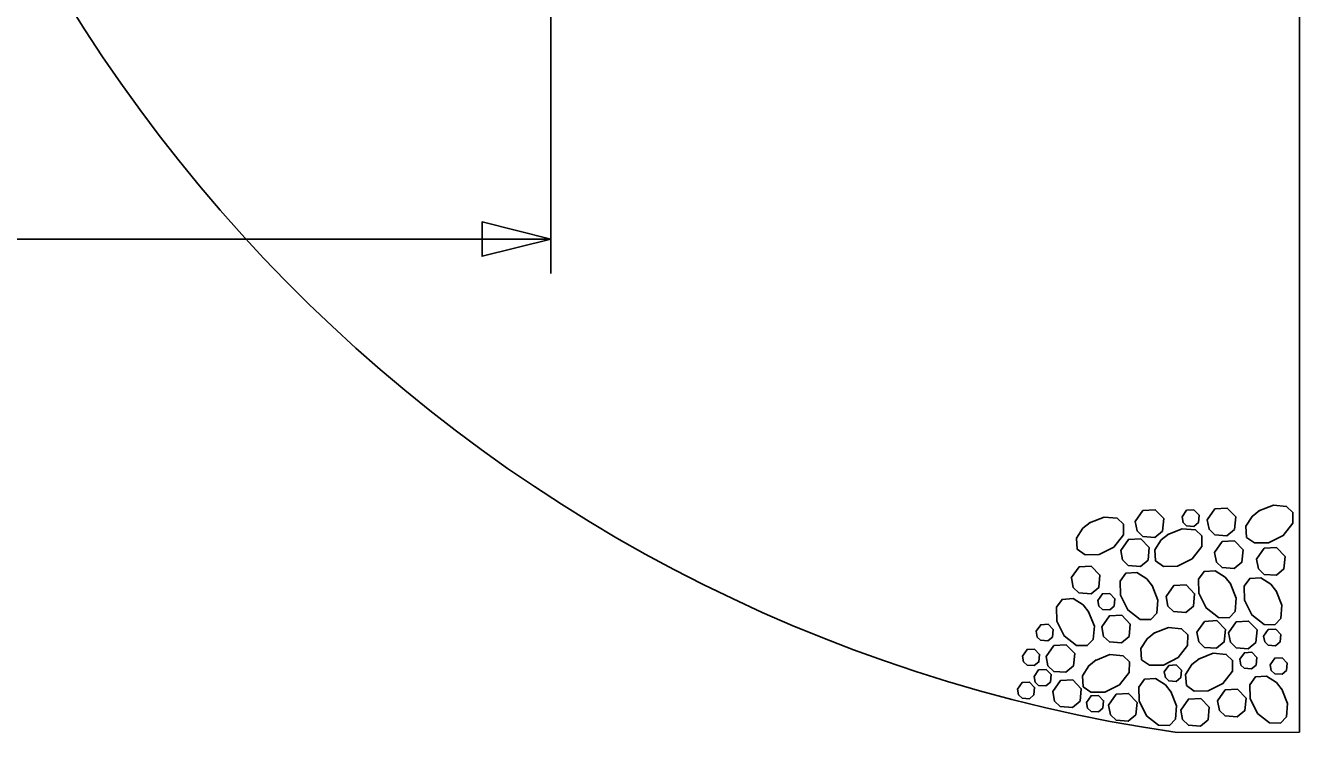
# Model space of a CAD drawing. Extents: x 471 to 2034, y -623 to 126.
# Drawn here: x 1620.55 to 1639.08, y -72.22 to -61.94 of the extents above; entities that cross this region are included whole.
import ezdxf

# ---------------------------------------------------------------- set-up
doc = ezdxf.new("R2010")
doc.units = 0
for name, color, linetype in [('Auto Dimensioning', 7, 'Continuous'), ('Miscellaneous Lines CELL', 7, 'Continuous'), ('Sub End Bent Cap Lines CELL', 7, 'Continuous'), ('Sup Concrete Girder Lines', 7, 'Continuous')]:
    doc.layers.add(name, color=color, linetype=linetype)

# ---------------------------------------------------------------- blocks, each defined once
blk = doc.blocks.new('AH')
at = {"layer": 'Sub End Bent Cap Lines CELL'}
blk.add_lwpolyline([(0, 0), (-1.25, 0.312), (-1.25, -0.312)], close=True, dxfattribs=at)

msp = doc.modelspace()

# ---------------------------------------------------------------- linework, layer by layer
at = {"layer": 'Auto Dimensioning'}
for p, q in [((1628.189, -33.716), (1628.189, -65.55)), ((1545.957, -65.05), (1628.189, -65.05))]:
    msp.add_line(p, q, dxfattribs=at)
at = {"layer": 'Miscellaneous Lines CELL'}
for points in [[(1638.487, -69.002), (1638.696, -68.919), (1638.889, -68.936), (1638.98, -69.023), (1638.978, -69.179), (1638.839, -69.357), (1638.624, -69.464), (1638.422, -69.467), (1638.308, -69.387), (1638.297, -69.225), (1638.389, -69.081), (1638.495, -68.997)], [(1638.487, -69.002), (1638.696, -68.919), (1638.889, -68.936), (1638.98, -69.023), (1638.978, -69.179), (1638.839, -69.357), (1638.624, -69.464), (1638.422, -69.467), (1638.308, -69.387), (1638.297, -69.225), (1638.389, -69.081), (1638.495, -68.997)], [(1636.024, -69.174), (1636.234, -69.091), (1636.426, -69.108), (1636.518, -69.195), (1636.515, -69.351), (1636.376, -69.529), (1636.161, -69.636), (1635.959, -69.64), (1635.845, -69.559), (1635.834, -69.397), (1635.927, -69.253), (1636.032, -69.169)], [(1636.024, -69.174), (1636.234, -69.091), (1636.426, -69.108), (1636.518, -69.195), (1636.515, -69.351), (1636.376, -69.529), (1636.161, -69.636), (1635.959, -69.64), (1635.845, -69.559), (1635.834, -69.397), (1635.927, -69.253), (1636.032, -69.169)], [(1636.688, -69.154), (1636.8, -68.995), (1636.979, -68.984), (1637.103, -69.113), (1637.085, -69.294), (1636.975, -69.386), (1636.798, -69.373), (1636.715, -69.292), (1636.688, -69.154)], [(1636.688, -69.154), (1636.8, -68.995), (1636.979, -68.984), (1637.103, -69.113), (1637.085, -69.294), (1636.975, -69.386), (1636.798, -69.373), (1636.715, -69.292), (1636.688, -69.154)], [(1637.368, -69.088), (1637.435, -68.993), (1637.542, -68.987), (1637.617, -69.064), (1637.606, -69.172), (1637.54, -69.228), (1637.434, -69.22), (1637.384, -69.172), (1637.368, -69.088)], [(1637.368, -69.088), (1637.435, -68.993), (1637.542, -68.987), (1637.617, -69.064), (1637.606, -69.172), (1637.54, -69.228), (1637.434, -69.22), (1637.384, -69.172), (1637.368, -69.088)], [(1637.735, -69.13), (1637.847, -68.97), (1638.026, -68.96), (1638.15, -69.089), (1638.132, -69.27), (1638.022, -69.362), (1637.845, -69.349), (1637.762, -69.268), (1637.735, -69.13)], [(1637.735, -69.13), (1637.847, -68.97), (1638.026, -68.96), (1638.15, -69.089), (1638.132, -69.27), (1638.022, -69.362), (1637.845, -69.349), (1637.762, -69.268), (1637.735, -69.13)], [(1637.163, -69.344), (1637.372, -69.261), (1637.565, -69.277), (1637.656, -69.364), (1637.654, -69.521), (1637.515, -69.698), (1637.3, -69.805), (1637.098, -69.809), (1636.984, -69.728), (1636.973, -69.567), (1637.065, -69.423), (1637.171, -69.338)], [(1637.163, -69.344), (1637.372, -69.261), (1637.565, -69.277), (1637.656, -69.364), (1637.654, -69.521), (1637.515, -69.698), (1637.3, -69.805), (1637.098, -69.809), (1636.984, -69.728), (1636.973, -69.567), (1637.065, -69.423), (1637.171, -69.338)], [(1636.477, -69.576), (1636.589, -69.416), (1636.768, -69.406), (1636.892, -69.535), (1636.874, -69.716), (1636.764, -69.808), (1636.587, -69.795), (1636.504, -69.714), (1636.477, -69.576)], [(1636.477, -69.576), (1636.589, -69.416), (1636.768, -69.406), (1636.892, -69.535), (1636.874, -69.716), (1636.764, -69.808), (1636.587, -69.795), (1636.504, -69.714), (1636.477, -69.576)], [(1637.84, -69.607), (1637.952, -69.447), (1638.131, -69.437), (1638.256, -69.566), (1638.238, -69.747), (1638.127, -69.839), (1637.95, -69.826), (1637.867, -69.745), (1637.84, -69.607)], [(1637.84, -69.607), (1637.952, -69.447), (1638.131, -69.437), (1638.256, -69.566), (1638.238, -69.747), (1638.127, -69.839), (1637.95, -69.826), (1637.867, -69.745), (1637.84, -69.607)], [(1638.453, -69.704), (1638.565, -69.545), (1638.744, -69.535), (1638.868, -69.664), (1638.85, -69.844), (1638.74, -69.936), (1638.563, -69.924), (1638.48, -69.843), (1638.453, -69.704)], [(1638.453, -69.704), (1638.565, -69.545), (1638.744, -69.535), (1638.868, -69.664), (1638.85, -69.844), (1638.74, -69.936), (1638.563, -69.924), (1638.48, -69.843), (1638.453, -69.704)], [(1635.758, -69.976), (1635.871, -69.816), (1636.049, -69.806), (1636.174, -69.935), (1636.156, -70.116), (1636.045, -70.207), (1635.869, -70.195), (1635.786, -70.114), (1635.759, -69.976)], [(1635.758, -69.976), (1635.871, -69.816), (1636.049, -69.806), (1636.174, -69.935), (1636.156, -70.116), (1636.045, -70.207), (1635.869, -70.195), (1635.786, -70.114), (1635.759, -69.976)], [(1636.935, -70.088), (1637.018, -70.298), (1637.001, -70.49), (1636.914, -70.582), (1636.758, -70.579), (1636.58, -70.44), (1636.473, -70.225), (1636.47, -70.023), (1636.55, -69.909), (1636.712, -69.898), (1636.856, -69.991), (1636.94, -70.097)], [(1636.935, -70.088), (1637.018, -70.298), (1637.001, -70.49), (1636.914, -70.582), (1636.758, -70.579), (1636.58, -70.44), (1636.473, -70.225), (1636.47, -70.023), (1636.55, -69.909), (1636.712, -69.898), (1636.856, -69.991), (1636.94, -70.097)], [(1638.073, -70.061), (1638.157, -70.27), (1638.14, -70.463), (1638.053, -70.555), (1637.897, -70.552), (1637.719, -70.413), (1637.612, -70.198), (1637.608, -69.996), (1637.689, -69.882), (1637.85, -69.871), (1637.994, -69.964), (1638.079, -70.069)], [(1638.073, -70.061), (1638.157, -70.27), (1638.14, -70.463), (1638.053, -70.555), (1637.897, -70.552), (1637.719, -70.413), (1637.612, -70.198), (1637.608, -69.996), (1637.689, -69.882), (1637.85, -69.871), (1637.994, -69.964), (1638.079, -70.069)], [(1638.738, -70.163), (1638.821, -70.372), (1638.804, -70.565), (1638.717, -70.656), (1638.561, -70.653), (1638.383, -70.514), (1638.276, -70.3), (1638.273, -70.097), (1638.353, -69.984), (1638.515, -69.973), (1638.659, -70.065), (1638.743, -70.171)], [(1638.738, -70.163), (1638.821, -70.372), (1638.804, -70.565), (1638.717, -70.656), (1638.561, -70.653), (1638.383, -70.514), (1638.276, -70.3), (1638.273, -70.097), (1638.353, -69.984), (1638.515, -69.973), (1638.659, -70.065), (1638.743, -70.171)], [(1636.143, -70.302), (1636.211, -70.206), (1636.318, -70.2), (1636.393, -70.278), (1636.382, -70.386), (1636.316, -70.441), (1636.21, -70.434), (1636.16, -70.385), (1636.144, -70.302)], [(1636.143, -70.302), (1636.211, -70.206), (1636.318, -70.2), (1636.393, -70.278), (1636.382, -70.386), (1636.316, -70.441), (1636.21, -70.434), (1636.16, -70.385), (1636.144, -70.302)], [(1637.136, -70.247), (1637.248, -70.087), (1637.427, -70.077), (1637.551, -70.206), (1637.533, -70.387), (1637.423, -70.479), (1637.246, -70.466), (1637.163, -70.385), (1637.136, -70.247)], [(1637.136, -70.247), (1637.248, -70.087), (1637.427, -70.077), (1637.551, -70.206), (1637.533, -70.387), (1637.423, -70.479), (1637.246, -70.466), (1637.163, -70.385), (1637.136, -70.247)], [(1636.01, -70.467), (1636.093, -70.676), (1636.076, -70.869), (1635.989, -70.96), (1635.833, -70.958), (1635.655, -70.819), (1635.548, -70.604), (1635.544, -70.402), (1635.625, -70.288), (1635.786, -70.277), (1635.931, -70.369), (1636.015, -70.475)], [(1636.01, -70.467), (1636.093, -70.676), (1636.076, -70.869), (1635.989, -70.96), (1635.833, -70.958), (1635.655, -70.819), (1635.548, -70.604), (1635.544, -70.402), (1635.625, -70.288), (1635.786, -70.277), (1635.931, -70.369), (1636.015, -70.475)], [(1636.201, -70.687), (1636.313, -70.528), (1636.492, -70.518), (1636.616, -70.647), (1636.598, -70.827), (1636.487, -70.919), (1636.311, -70.906), (1636.228, -70.826), (1636.201, -70.687)], [(1636.201, -70.687), (1636.313, -70.528), (1636.492, -70.518), (1636.616, -70.647), (1636.598, -70.827), (1636.487, -70.919), (1636.311, -70.906), (1636.228, -70.826), (1636.201, -70.687)], [(1635.246, -70.751), (1635.313, -70.656), (1635.42, -70.65), (1635.495, -70.727), (1635.484, -70.835), (1635.418, -70.891), (1635.312, -70.883), (1635.262, -70.835), (1635.246, -70.751)], [(1635.246, -70.751), (1635.313, -70.656), (1635.42, -70.65), (1635.495, -70.727), (1635.484, -70.835), (1635.418, -70.891), (1635.312, -70.883), (1635.262, -70.835), (1635.246, -70.751)], [(1636.959, -70.781), (1637.169, -70.698), (1637.362, -70.714), (1637.453, -70.801), (1637.45, -70.958), (1637.311, -71.135), (1637.097, -71.242), (1636.894, -71.246), (1636.78, -71.165), (1636.77, -71.004), (1636.862, -70.86), (1636.968, -70.775)], [(1636.959, -70.781), (1637.169, -70.698), (1637.362, -70.714), (1637.453, -70.801), (1637.45, -70.958), (1637.311, -71.135), (1637.097, -71.242), (1636.894, -71.246), (1636.78, -71.165), (1636.77, -71.004), (1636.862, -70.86), (1636.968, -70.775)], [(1637.584, -70.766), (1637.696, -70.607), (1637.875, -70.597), (1638, -70.726), (1637.982, -70.906), (1637.871, -70.998), (1637.695, -70.985), (1637.611, -70.905), (1637.585, -70.766)], [(1637.584, -70.766), (1637.696, -70.607), (1637.875, -70.597), (1638, -70.726), (1637.982, -70.906), (1637.871, -70.998), (1637.695, -70.985), (1637.611, -70.905), (1637.585, -70.766)], [(1638.045, -70.773), (1638.157, -70.614), (1638.336, -70.603), (1638.461, -70.732), (1638.443, -70.913), (1638.332, -71.005), (1638.155, -70.992), (1638.072, -70.912), (1638.045, -70.773)], [(1638.045, -70.773), (1638.157, -70.614), (1638.336, -70.603), (1638.461, -70.732), (1638.443, -70.913), (1638.332, -71.005), (1638.155, -70.992), (1638.072, -70.912), (1638.045, -70.773)], [(1638.555, -70.822), (1638.622, -70.727), (1638.73, -70.72), (1638.804, -70.798), (1638.794, -70.906), (1638.727, -70.961), (1638.621, -70.954), (1638.571, -70.905), (1638.555, -70.822)], [(1638.555, -70.822), (1638.622, -70.727), (1638.73, -70.72), (1638.804, -70.798), (1638.794, -70.906), (1638.727, -70.961), (1638.621, -70.954), (1638.571, -70.905), (1638.555, -70.822)], [(1635.392, -71.116), (1635.504, -70.957), (1635.683, -70.947), (1635.807, -71.076), (1635.789, -71.256), (1635.679, -71.348), (1635.502, -71.335), (1635.419, -71.255), (1635.392, -71.116)], [(1635.392, -71.116), (1635.504, -70.957), (1635.683, -70.947), (1635.807, -71.076), (1635.789, -71.256), (1635.679, -71.348), (1635.502, -71.335), (1635.419, -71.255), (1635.392, -71.116)], [(1635.048, -71.112), (1635.115, -71.016), (1635.222, -71.01), (1635.297, -71.088), (1635.286, -71.196), (1635.22, -71.251), (1635.114, -71.244), (1635.064, -71.195), (1635.048, -71.112)], [(1635.048, -71.112), (1635.115, -71.016), (1635.222, -71.01), (1635.297, -71.088), (1635.286, -71.196), (1635.22, -71.251), (1635.114, -71.244), (1635.064, -71.195), (1635.048, -71.112)], [(1636.11, -71.174), (1636.319, -71.091), (1636.512, -71.108), (1636.603, -71.195), (1636.6, -71.351), (1636.461, -71.529), (1636.247, -71.636), (1636.044, -71.639), (1635.931, -71.558), (1635.92, -71.397), (1636.012, -71.253), (1636.118, -71.169)], [(1636.11, -71.174), (1636.319, -71.091), (1636.512, -71.108), (1636.603, -71.195), (1636.6, -71.351), (1636.461, -71.529), (1636.247, -71.636), (1636.044, -71.639), (1635.931, -71.558), (1635.92, -71.397), (1636.012, -71.253), (1636.118, -71.169)], [(1637.61, -71.155), (1637.819, -71.072), (1638.012, -71.089), (1638.103, -71.176), (1638.1, -71.332), (1637.962, -71.51), (1637.747, -71.617), (1637.545, -71.62), (1637.431, -71.539), (1637.42, -71.378), (1637.512, -71.234), (1637.618, -71.15)], [(1637.61, -71.155), (1637.819, -71.072), (1638.012, -71.089), (1638.103, -71.176), (1638.1, -71.332), (1637.962, -71.51), (1637.747, -71.617), (1637.545, -71.62), (1637.431, -71.539), (1637.42, -71.378), (1637.512, -71.234), (1637.618, -71.15)], [(1638.208, -71.158), (1638.276, -71.063), (1638.383, -71.057), (1638.458, -71.134), (1638.447, -71.242), (1638.38, -71.298), (1638.274, -71.29), (1638.225, -71.242), (1638.208, -71.158)], [(1638.208, -71.158), (1638.276, -71.063), (1638.383, -71.057), (1638.458, -71.134), (1638.447, -71.242), (1638.38, -71.298), (1638.274, -71.29), (1638.225, -71.242), (1638.208, -71.158)], [(1638.65, -71.237), (1638.717, -71.142), (1638.824, -71.136), (1638.899, -71.213), (1638.888, -71.321), (1638.822, -71.376), (1638.716, -71.369), (1638.666, -71.32), (1638.65, -71.237)], [(1638.65, -71.237), (1638.717, -71.142), (1638.824, -71.136), (1638.899, -71.213), (1638.888, -71.321), (1638.822, -71.376), (1638.716, -71.369), (1638.666, -71.32), (1638.65, -71.237)], [(1635.216, -71.407), (1635.283, -71.311), (1635.39, -71.305), (1635.465, -71.382), (1635.454, -71.491), (1635.388, -71.546), (1635.282, -71.538), (1635.232, -71.49), (1635.216, -71.407)], [(1635.216, -71.407), (1635.283, -71.311), (1635.39, -71.305), (1635.465, -71.382), (1635.454, -71.491), (1635.388, -71.546), (1635.282, -71.538), (1635.232, -71.49), (1635.216, -71.407)], [(1637.11, -71.342), (1637.177, -71.247), (1637.285, -71.241), (1637.359, -71.318), (1637.349, -71.426), (1637.282, -71.482), (1637.176, -71.474), (1637.126, -71.425), (1637.11, -71.342)], [(1637.11, -71.342), (1637.177, -71.247), (1637.285, -71.241), (1637.359, -71.318), (1637.349, -71.426), (1637.282, -71.482), (1637.176, -71.474), (1637.126, -71.425), (1637.11, -71.342)], [(1634.975, -71.593), (1635.043, -71.497), (1635.15, -71.491), (1635.225, -71.568), (1635.214, -71.677), (1635.148, -71.732), (1635.042, -71.724), (1634.992, -71.676), (1634.976, -71.593)], [(1634.975, -71.593), (1635.043, -71.497), (1635.15, -71.491), (1635.225, -71.568), (1635.214, -71.677), (1635.148, -71.732), (1635.042, -71.724), (1634.992, -71.676), (1634.976, -71.593)], [(1635.488, -71.627), (1635.6, -71.468), (1635.779, -71.458), (1635.903, -71.586), (1635.885, -71.767), (1635.775, -71.859), (1635.598, -71.846), (1635.515, -71.766), (1635.488, -71.627)], [(1635.488, -71.627), (1635.6, -71.468), (1635.779, -71.458), (1635.903, -71.586), (1635.885, -71.767), (1635.775, -71.859), (1635.598, -71.846), (1635.515, -71.766), (1635.488, -71.627)], [(1637.205, -71.627), (1637.288, -71.836), (1637.271, -72.029), (1637.184, -72.121), (1637.028, -72.118), (1636.851, -71.979), (1636.743, -71.764), (1636.74, -71.562), (1636.821, -71.448), (1636.982, -71.437), (1637.126, -71.529), (1637.21, -71.635)], [(1637.205, -71.627), (1637.288, -71.836), (1637.271, -72.029), (1637.184, -72.121), (1637.028, -72.118), (1636.851, -71.979), (1636.743, -71.764), (1636.74, -71.562), (1636.821, -71.448), (1636.982, -71.437), (1637.126, -71.529), (1637.21, -71.635)], [(1638.819, -71.593), (1638.902, -71.802), (1638.886, -71.995), (1638.799, -72.087), (1638.642, -72.084), (1638.465, -71.945), (1638.357, -71.73), (1638.354, -71.528), (1638.435, -71.414), (1638.596, -71.403), (1638.74, -71.495), (1638.824, -71.601)], [(1638.819, -71.593), (1638.902, -71.802), (1638.886, -71.995), (1638.799, -72.087), (1638.642, -72.084), (1638.465, -71.945), (1638.357, -71.73), (1638.354, -71.528), (1638.435, -71.414), (1638.596, -71.403), (1638.74, -71.495), (1638.824, -71.601)], [(1635.979, -71.785), (1636.046, -71.69), (1636.153, -71.683), (1636.228, -71.761), (1636.217, -71.869), (1636.151, -71.924), (1636.045, -71.917), (1635.995, -71.868), (1635.979, -71.785)], [(1635.979, -71.785), (1636.046, -71.69), (1636.153, -71.683), (1636.228, -71.761), (1636.217, -71.869), (1636.151, -71.924), (1636.045, -71.917), (1635.995, -71.868), (1635.979, -71.785)], [(1636.299, -71.825), (1636.411, -71.666), (1636.59, -71.656), (1636.714, -71.785), (1636.696, -71.965), (1636.586, -72.057), (1636.409, -72.045), (1636.326, -71.964), (1636.299, -71.825)], [(1636.299, -71.825), (1636.411, -71.666), (1636.59, -71.656), (1636.714, -71.785), (1636.696, -71.965), (1636.586, -72.057), (1636.409, -72.045), (1636.326, -71.964), (1636.299, -71.825)], [(1637.884, -71.764), (1637.996, -71.604), (1638.175, -71.594), (1638.3, -71.723), (1638.282, -71.904), (1638.171, -71.995), (1637.994, -71.983), (1637.911, -71.902), (1637.884, -71.764)], [(1637.884, -71.764), (1637.996, -71.604), (1638.175, -71.594), (1638.3, -71.723), (1638.282, -71.904), (1638.171, -71.995), (1637.994, -71.983), (1637.911, -71.902), (1637.884, -71.764)], [(1637.35, -71.898), (1637.462, -71.738), (1637.641, -71.728), (1637.765, -71.857), (1637.747, -72.038), (1637.637, -72.13), (1637.46, -72.117), (1637.377, -72.036), (1637.35, -71.898)], [(1637.35, -71.898), (1637.462, -71.738), (1637.641, -71.728), (1637.765, -71.857), (1637.747, -72.038), (1637.637, -72.13), (1637.46, -72.117), (1637.377, -72.036), (1637.35, -71.898)]]:
    msp.add_lwpolyline(points, dxfattribs=at)
at = {"layer": 'Sup Concrete Girder Lines'}
for p, q in [((1639.077, -51.588), (1639.077, -72.216)), ((1639.077, -72.216), (1637.298, -72.223)), ((1639.077, -72.216), (1637.298, -72.223))]:
    msp.add_line(p, q, dxfattribs=at)
msp.add_arc((1640.552, -49.71), 22.747, 184.9278, 261.7748, dxfattribs=at)

# ---------------------------------------------------------------- block references
at = {"layer": 'Auto Dimensioning', "xscale": 0.8, "yscale": 0.8000000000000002}
msp.add_blockref('AH', (1628.189, -65.05), dxfattribs=at)

doc.saveas('drawing.dxf')
